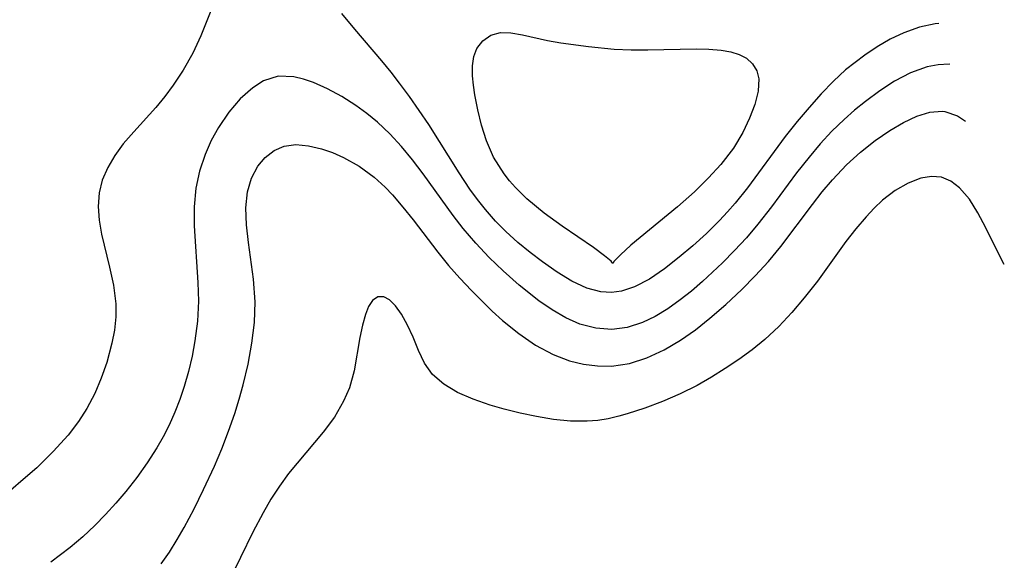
# Model space of a CAD drawing. Header units: metres. Extents: x 1073367 to 1082519, y 1569854 to 1574957.
# Tile 831 of 1056: x 1082026 to 1082113, y 1571701 to 1571749. Entities that reach past the tile are written whole.
import ezdxf

# ---------------------------------------------------------------- set-up
doc = ezdxf.new("R2010")
doc.units = ezdxf.units.M
doc.layers.add('CGG_CurvaNivelLidar_v1', color=253, linetype='Continuous', lineweight=30)

msp = doc.modelspace()

# ---------------------------------------------------------------- linework, layer by layer
at = {"layer": 'CGG_CurvaNivelLidar_v1'}
for p, q in [((1082043.1385, 1571750.284, 75), (1082041.9105, 1571747.1682, 75)), ((1082055.5791, 1571747.7676, 75), (1082054.4305, 1571749.1715, 75)), ((1082107.1514, 1571748.2442, 75), (1082105.7352, 1571747.9309, 75)), ((1082107.4556, 1571748.267, 75), (1082107.1514, 1571748.2442, 75)), ((1082041.9105, 1571747.1682, 75), (1082041.1858, 1571745.6396, 75)), ((1082057.9954, 1571744.9484, 75), (1082055.5791, 1571747.7676, 75)), ((1082066.9647, 1571746.7416, 74.5), (1082067.675, 1571747.2283, 74.5)), ((1082067.675, 1571747.2283, 74.5), (1082068.5147, 1571747.4696, 74.5)), ((1082068.5147, 1571747.4696, 74.5), (1082069.4551, 1571747.4489, 74.5)), ((1082069.4551, 1571747.4489, 74.5), (1082070.4865, 1571747.2535, 74.5)), ((1082070.4865, 1571747.2535, 74.5), (1082072.7108, 1571746.7654, 74.5)), ((1082104.3473, 1571747.439, 75), (1082103.1552, 1571746.872, 75)), ((1082105.7352, 1571747.9309, 75), (1082104.3473, 1571747.439, 75)), ((1082066.4343, 1571746.04, 74.5), (1082066.9647, 1571746.7416, 74.5)), ((1082072.7108, 1571746.7654, 74.5), (1082073.8728, 1571746.5633, 74.5)), ((1082073.8728, 1571746.5633, 74.5), (1082076.3291, 1571746.2176, 74.5)), ((1082103.1552, 1571746.872, 75), (1082101.9989, 1571746.2044, 75)), ((1082041.1858, 1571745.6396, 75), (1082040.3304, 1571744.1147, 75)), ((1082066.1691, 1571745.3266, 74.5), (1082066.4343, 1571746.04, 74.5)), ((1082076.3291, 1571746.2176, 74.5), (1082078.6246, 1571745.9899, 74.5)), ((1082078.6246, 1571745.9899, 74.5), (1082080.1449, 1571745.9326, 74.5)), ((1082080.1449, 1571745.9326, 74.5), (1082081.6151, 1571745.9362, 74.5)), ((1082081.6151, 1571745.9362, 74.5), (1082085.8938, 1571746.0245, 74.5)), ((1082085.8938, 1571746.0245, 74.5), (1082087.0388, 1571745.9942, 74.5)), ((1082087.0388, 1571745.9942, 74.5), (1082088.1134, 1571745.9026, 74.5)), ((1082088.1134, 1571745.9026, 74.5), (1082088.973, 1571745.7541, 74.5)), ((1082088.973, 1571745.7541, 74.5), (1082089.7401, 1571745.5212, 74.5)), ((1082089.7401, 1571745.5212, 74.5), (1082090.3895, 1571745.1806, 74.5)), ((1082100.8802, 1571745.4573, 75), (1082100.0181, 1571744.8159, 75)), ((1082101.9989, 1571746.2044, 75), (1082100.8802, 1571745.4573, 75)), ((1082058.8184, 1571743.9458, 75), (1082057.9954, 1571744.9484, 75)), ((1082066.0342, 1571743.6211, 74.5), (1082066.0418, 1571744.5118, 74.5)), ((1082066.0418, 1571744.5118, 74.5), (1082066.1691, 1571745.3266, 74.5)), ((1082090.3895, 1571745.1806, 74.5), (1082090.9241, 1571744.68, 74.5)), ((1082090.9241, 1571744.68, 74.5), (1082091.2887, 1571744.0595, 74.5)), ((1082100.0181, 1571744.8159, 75), (1082099.1857, 1571744.139, 75)), ((1082107.4068, 1571744.6051, 75.5), (1082106.427, 1571744.4162, 75.5)), ((1082108.3809, 1571744.6466, 75.5), (1082107.4068, 1571744.6051, 75.5)), ((1082108.4519, 1571744.6378, 75.5), (1082108.3809, 1571744.6466, 75.5)), ((1082040.3304, 1571744.1147, 75), (1082039.4519, 1571742.7821, 75)), ((1082059.5587, 1571742.9826, 75), (1082058.8184, 1571743.9458, 75)), ((1082066.1125, 1571742.7937, 74.5), (1082066.0342, 1571743.6211, 74.5)), ((1082091.2887, 1571744.0595, 74.5), (1082091.4734, 1571743.3486, 74.5)), ((1082099.1857, 1571744.139, 75), (1082098.0989, 1571743.1443, 75)), ((1082104.9617, 1571743.8915, 75.5), (1082103.5118, 1571743.1368, 75.5)), ((1082106.427, 1571744.4162, 75.5), (1082104.9617, 1571743.8915, 75.5)), ((1082039.4519, 1571742.7821, 75), (1082038.7036, 1571741.7703, 75)), ((1082047.48, 1571743.171, 75.5), (1082046.5075, 1571742.5577, 75.5)), ((1082048.7853, 1571743.5787, 75.5), (1082047.48, 1571743.171, 75.5)), ((1082050.1746, 1571743.5352, 75.5), (1082048.7853, 1571743.5787, 75.5)), ((1082051.0311, 1571743.3347, 75.5), (1082050.1746, 1571743.5352, 75.5)), ((1082051.9072, 1571743.0336, 75.5), (1082051.0311, 1571743.3347, 75.5)), ((1082053.1584, 1571742.4767, 75.5), (1082051.9072, 1571743.0336, 75.5)), ((1082060.4427, 1571741.7771, 75), (1082059.5587, 1571742.9826, 75)), ((1082066.2474, 1571741.9298, 74.5), (1082066.1125, 1571742.7937, 74.5)), ((1082091.4734, 1571743.3486, 74.5), (1082091.4295, 1571742.264, 74.5)), ((1082098.0989, 1571743.1443, 75), (1082097.0042, 1571742.0183, 75)), ((1082103.5118, 1571743.1368, 75.5), (1082102.215, 1571742.2999, 75.5)), ((1082046.5075, 1571742.5577, 75.5), (1082045.4111, 1571741.5771, 75.5)), ((1082054.4213, 1571741.7889, 75.5), (1082053.1584, 1571742.4767, 75.5)), ((1082066.5121, 1571740.6006, 74.5), (1082066.2474, 1571741.9298, 74.5)), ((1082091.4295, 1571742.264, 74.5), (1082091.125, 1571741.0819, 74.5)), ((1082097.0042, 1571742.0183, 75), (1082095.9312, 1571740.821, 75)), ((1082102.215, 1571742.2999, 75.5), (1082100.9378, 1571741.3528, 75.5)), ((1082038.7036, 1571741.7703, 75), (1082037.9105, 1571740.7996, 75)), ((1082045.4111, 1571741.5771, 75.5), (1082044.393, 1571740.3907, 75.5)), ((1082055.6775, 1571740.9894, 75.5), (1082054.4213, 1571741.7889, 75.5)), ((1082056.6579, 1571740.2808, 75.5), (1082055.6775, 1571740.9894, 75.5)), ((1082062.1561, 1571739.2893, 75), (1082060.4427, 1571741.7771, 75)), ((1082091.125, 1571741.0819, 74.5), (1082090.656, 1571739.8452, 74.5)), ((1082100.9378, 1571741.3528, 75.5), (1082099.9843, 1571740.5751, 75.5)), ((1082037.9105, 1571740.7996, 75), (1082035.9427, 1571738.6514, 75)), ((1082044.393, 1571740.3907, 75.5), (1082043.4749, 1571739.0438, 75.5)), ((1082057.6093, 1571739.5034, 75.5), (1082056.6579, 1571740.2808, 75.5)), ((1082066.8488, 1571739.2341, 74.5), (1082066.5121, 1571740.6006, 74.5)), ((1082095.9312, 1571740.821, 75), (1082094.8814, 1571739.5666, 75)), ((1082099.9843, 1571740.5751, 75.5), (1082099.0518, 1571739.7478, 75.5)), ((1082105.5025, 1571740.0434, 76), (1082106.6554, 1571740.3963, 76)), ((1082106.6554, 1571740.3963, 76), (1082107.7671, 1571740.4737, 76)), ((1082107.7671, 1571740.4737, 76), (1082108.0012, 1571740.4464, 76)), ((1082108.0012, 1571740.4464, 76), (1082109.1156, 1571740.0726, 76)), ((1082058.7005, 1571738.4728, 75.5), (1082057.6093, 1571739.5034, 75.5)), ((1082064.8608, 1571735.0016, 75), (1082062.1561, 1571739.2893, 75)), ((1082090.656, 1571739.8452, 74.5), (1082090.0519, 1571738.5715, 74.5)), ((1082094.8814, 1571739.5666, 75), (1082093.8231, 1571738.2198, 75)), ((1082099.0518, 1571739.7478, 75.5), (1082097.9728, 1571738.691, 75.5)), ((1082103.1139, 1571738.7634, 76), (1082104.319, 1571739.4814, 76)), ((1082104.319, 1571739.4814, 76), (1082105.5025, 1571740.0434, 76)), ((1082109.1156, 1571740.0726, 76), (1082109.8379, 1571739.5888, 76)), ((1082035.9427, 1571738.6514, 75), (1082035.015, 1571737.5781, 75)), ((1082043.4749, 1571739.0438, 75.5), (1082042.8276, 1571737.8665, 75.5)), ((1082059.7349, 1571737.3533, 75.5), (1082058.7005, 1571738.4728, 75.5)), ((1082067.2696, 1571737.8604, 74.5), (1082066.8488, 1571739.2341, 74.5)), ((1082090.0519, 1571738.5715, 74.5), (1082089.2216, 1571737.2055, 74.5)), ((1082097.9728, 1571738.691, 75.5), (1082096.9351, 1571737.5716, 75.5)), ((1082101.8063, 1571737.8607, 76), (1082103.1139, 1571738.7634, 76)), ((1082035.015, 1571737.5781, 75), (1082034.262, 1571736.5492, 75)), ((1082042.8276, 1571737.8665, 75.5), (1082042.2732, 1571736.6228, 75.5)), ((1082049.307, 1571737.3634, 76), (1082050.3458, 1571737.5063, 76)), ((1082050.3458, 1571737.5063, 76), (1082051.4641, 1571737.4162, 76)), ((1082067.9123, 1571736.4087, 74.5), (1082067.2696, 1571737.8604, 74.5)), ((1082093.8231, 1571738.2198, 75), (1082090.466, 1571733.6745, 75)), ((1082096.9351, 1571737.5716, 75.5), (1082095.9388, 1571736.3996, 75.5)), ((1082100.5102, 1571736.8394, 76), (1082101.8063, 1571737.8607, 76)), ((1082042.2732, 1571736.6228, 75.5), (1082041.7769, 1571735.1568, 75.5)), ((1082047.6318, 1571736.3706, 76), (1082048.4146, 1571736.9751, 76)), ((1082048.4146, 1571736.9751, 76), (1082049.307, 1571737.3634, 76)), ((1082051.4641, 1571737.4162, 76), (1082052.6352, 1571737.139, 76)), ((1082052.6352, 1571737.139, 76), (1082053.6033, 1571736.8013, 76)), ((1082053.6033, 1571736.8013, 76), (1082054.5758, 1571736.3709, 76)), ((1082060.7154, 1571736.1622, 75.5), (1082059.7349, 1571737.3533, 75.5)), ((1082089.2216, 1571737.2055, 74.5), (1082088.0876, 1571735.7356, 74.5)), ((1082099.2536, 1571735.7024, 76), (1082100.5102, 1571736.8394, 76)), ((1082034.262, 1571736.5492, 75), (1082033.6315, 1571735.4766, 75)), ((1082046.9726, 1571735.5881, 76), (1082047.6318, 1571736.3706, 76)), ((1082054.5758, 1571736.3709, 76), (1082055.9652, 1571735.5884, 76)), ((1082061.6547, 1571734.9069, 75.5), (1082060.7154, 1571736.1622, 75.5)), ((1082068.8473, 1571734.9112, 74.5), (1082067.9123, 1571736.4087, 74.5)), ((1082095.9388, 1571736.3996, 75.5), (1082094.8345, 1571734.9907, 75.5)), ((1082033.6315, 1571735.4766, 75), (1082033.1516, 1571734.3651, 75)), ((1082041.7769, 1571735.1568, 75.5), (1082041.4468, 1571733.6339, 75.5)), ((1082046.401, 1571734.532, 76), (1082046.9726, 1571735.5881, 76)), ((1082055.9652, 1571735.5884, 76), (1082057.2949, 1571734.6203, 76)), ((1082064.3057, 1571731.2252, 75.5), (1082061.6547, 1571734.9069, 75.5)), ((1082065.8119, 1571733.5628, 75), (1082064.8608, 1571735.0016, 75)), ((1082069.3287, 1571734.291, 74.5), (1082068.8473, 1571734.9112, 74.5)), ((1082088.0876, 1571735.7356, 74.5), (1082086.9977, 1571734.5482, 74.5)), ((1082094.8345, 1571734.9907, 75.5), (1082092.5896, 1571731.9731, 75.5)), ((1082098.0136, 1571734.3951, 76), (1082099.2536, 1571735.7024, 76)), ((1082033.1516, 1571734.3651, 75), (1082032.8572, 1571733.2179, 75)), ((1082046.0355, 1571733.3279, 76), (1082046.401, 1571734.532, 76)), ((1082057.2949, 1571734.6203, 76), (1082058.2861, 1571733.7177, 76)), ((1082069.8456, 1571733.7019, 74.5), (1082069.3287, 1571734.291, 74.5)), ((1082086.9977, 1571734.5482, 74.5), (1082085.7587, 1571733.326, 74.5)), ((1082097.1079, 1571733.3142, 76), (1082098.0136, 1571734.3951, 76)), ((1082104.7364, 1571734.0819, 76.5), (1082103.5879, 1571733.4281, 76.5)), ((1082105.8772, 1571734.5163, 76.5), (1082104.7364, 1571734.0819, 76.5)), ((1082106.8134, 1571734.6836, 76.5), (1082105.8772, 1571734.5163, 76.5)), ((1082107.7017, 1571734.6158, 76.5), (1082106.8134, 1571734.6836, 76.5)), ((1082108.5373, 1571734.2683, 76.5), (1082107.7017, 1571734.6158, 76.5)), ((1082109.3063, 1571733.6747, 76.5), (1082108.5373, 1571734.2683, 76.5)), ((1082032.8572, 1571733.2179, 75), (1082032.7738, 1571732.0238, 75)), ((1082041.4468, 1571733.6339, 75.5), (1082041.3005, 1571731.9724, 75.5)), ((1082045.8899, 1571731.8998, 76), (1082046.0355, 1571733.3279, 76)), ((1082058.2861, 1571733.7177, 76), (1082058.9184, 1571733.0547, 76)), ((1082066.4833, 1571732.6298, 75), (1082065.8119, 1571733.5628, 75)), ((1082070.8724, 1571732.6943, 74.5), (1082069.8456, 1571733.7019, 74.5)), ((1082085.7587, 1571733.326, 74.5), (1082084.2441, 1571731.9785, 74.5)), ((1082090.466, 1571733.6745, 75), (1082089.3757, 1571732.3139, 75)), ((1082096.2343, 1571732.1898, 76), (1082097.1079, 1571733.3142, 76)), ((1082103.5879, 1571733.4281, 76.5), (1082102.4706, 1571732.5754, 76.5)), ((1082110.1759, 1571732.6541, 76.5), (1082109.3063, 1571733.6747, 76.5)), ((1082058.9184, 1571733.0547, 76), (1082059.8571, 1571731.9628, 76)), ((1082067.1897, 1571731.7311, 75), (1082066.4833, 1571732.6298, 75)), ((1082072.4154, 1571731.4213, 74.5), (1082070.8724, 1571732.6943, 74.5)), ((1082089.3757, 1571732.3139, 75), (1082088.6919, 1571731.5302, 75)), ((1082102.4706, 1571732.5754, 76.5), (1082101.7295, 1571731.8745, 76.5)), ((1082110.9277, 1571731.4629, 76.5), (1082110.1759, 1571732.6541, 76.5)), ((1082032.7738, 1571732.0238, 75), (1082032.866, 1571730.8021, 75)), ((1082041.3005, 1571731.9724, 75.5), (1082041.3059, 1571730.3053, 75.5)), ((1082045.9453, 1571730.3758, 76), (1082045.8899, 1571731.8998, 76)), ((1082059.8571, 1571731.9628, 76), (1082060.7639, 1571730.8134, 76)), ((1082068.0736, 1571730.7236, 75), (1082067.1897, 1571731.7311, 75)), ((1082073.996, 1571730.2745, 74.5), (1082072.4154, 1571731.4213, 74.5)), ((1082084.2441, 1571731.9785, 74.5), (1082080.1027, 1571728.565, 74.5)), ((1082088.6919, 1571731.5302, 75), (1082087.9862, 1571730.7743, 75)), ((1082092.5896, 1571731.9731, 75.5), (1082091.3852, 1571730.4286, 75.5)), ((1082093.423, 1571728.4465, 76), (1082096.2343, 1571732.1898, 76)), ((1082101.7295, 1571731.8745, 76.5), (1082101.0082, 1571731.1042, 76.5)), ((1082111.6281, 1571730.13, 76.5), (1082110.9277, 1571731.4629, 76.5)), ((1082032.866, 1571730.8021, 75), (1082033.0816, 1571729.5592, 75)), ((1082060.7639, 1571730.8134, 76), (1082062.9469, 1571727.9459, 76)), ((1082065.2153, 1571730.061, 75.5), (1082064.3057, 1571731.2252, 75.5)), ((1082069.0065, 1571729.776, 75), (1082068.0736, 1571730.7236, 75)), ((1082087.9862, 1571730.7743, 75), (1082086.8125, 1571729.6162, 75)), ((1082101.0082, 1571731.1042, 76.5), (1082100.0876, 1571730.0322, 76.5)), ((1082041.3059, 1571730.3053, 75.5), (1082041.6458, 1571725.2507, 75.5)), ((1082046.1278, 1571728.8068, 76), (1082045.9453, 1571730.3758, 76)), ((1082066.3441, 1571728.7416, 75.5), (1082065.2153, 1571730.061, 75.5)), ((1082070.063, 1571728.8176, 75), (1082069.0065, 1571729.776, 75)), ((1082076.7845, 1571728.3631, 74.5), (1082073.996, 1571730.2745, 74.5)), ((1082086.8125, 1571729.6162, 75), (1082085.6094, 1571728.5251, 75)), ((1082091.3852, 1571730.4286, 75.5), (1082090.3751, 1571729.239, 75.5)), ((1082100.0876, 1571730.0322, 76.5), (1082099.1904, 1571728.8905, 76.5)), ((1082112.8735, 1571727.588, 76.5), (1082111.6281, 1571730.13, 76.5)), ((1082033.0816, 1571729.5592, 75), (1082033.7981, 1571726.6325, 75)), ((1082046.5835, 1571725.5429, 76), (1082046.1278, 1571728.8068, 76)), ((1082067.5272, 1571727.4849, 75.5), (1082066.3441, 1571728.7416, 75.5)), ((1082071.15, 1571727.9228, 75), (1082070.063, 1571728.8176, 75)), ((1082090.3751, 1571729.239, 75.5), (1082089.3257, 1571728.095, 75.5)), ((1082099.1904, 1571728.8905, 76.5), (1082096.6755, 1571725.3785, 76.5)), ((1082062.9469, 1571727.9459, 76), (1082063.9093, 1571726.7838, 76)), ((1082072.2497, 1571727.0854, 75), (1082071.15, 1571727.9228, 75)), ((1082077.7619, 1571727.6438, 74.5), (1082076.7845, 1571728.3631, 74.5)), ((1082080.1027, 1571728.565, 74.5), (1082079.1721, 1571727.7309, 74.5)), ((1082085.6094, 1571728.5251, 75), (1082084.3966, 1571727.4985, 75)), ((1082089.3257, 1571728.095, 75.5), (1082088.2433, 1571726.9984, 75.5)), ((1082092.321, 1571727.1327, 76), (1082093.423, 1571728.4465, 76)), ((1082068.7554, 1571726.2953, 75.5), (1082067.5272, 1571727.4849, 75.5)), ((1082073.5622, 1571726.1648, 75), (1082072.2497, 1571727.0854, 75)), ((1082078.3633, 1571727.1455, 74.5), (1082077.7619, 1571727.6438, 74.5)), ((1082078.5, 1571726.9344, 74.5), (1082078.3633, 1571727.1455, 74.5)), ((1082078.6105, 1571727.161, 74.5), (1082078.5, 1571726.9344, 74.5)), ((1082079.1721, 1571727.7309, 74.5), (1082078.6105, 1571727.161, 74.5)), ((1082084.3966, 1571727.4985, 75), (1082083.0827, 1571726.4662, 75)), ((1082088.2433, 1571726.9984, 75.5), (1082086.4634, 1571725.3485, 75.5)), ((1082091.162, 1571725.8668, 76), (1082092.321, 1571727.1327, 76)), ((1082113.2814, 1571726.8486, 76.5), (1082112.8735, 1571727.588, 76.5)), ((1082033.7981, 1571726.6325, 75), (1082034.1553, 1571725.0131, 75)), ((1082063.9093, 1571726.7838, 76), (1082064.9103, 1571725.6531, 76)), ((1082070.1902, 1571725.0323, 75.5), (1082068.7554, 1571726.2953, 75.5)), ((1082074.8748, 1571725.372, 75), (1082073.5622, 1571726.1648, 75)), ((1082083.0827, 1571726.4662, 75), (1082081.7669, 1571725.5685, 75)), ((1082041.6458, 1571725.2507, 75.5), (1082041.6864, 1571723.5906, 75.5)), ((1082046.7215, 1571723.5325, 76), (1082046.5835, 1571725.5429, 76)), ((1082064.9103, 1571725.6531, 76), (1082065.9399, 1571724.5538, 76)), ((1082076.1943, 1571724.7678, 75), (1082074.8748, 1571725.372, 75)), ((1082081.7669, 1571725.5685, 75), (1082080.4364, 1571724.8724, 75)), ((1082086.4634, 1571725.3485, 75.5), (1082085.4839, 1571724.5047, 75.5)), ((1082089.9578, 1571724.6469, 76), (1082091.162, 1571725.8668, 76)), ((1082096.6755, 1571725.3785, 76.5), (1082095.5047, 1571723.8831, 76.5)), ((1082034.1553, 1571725.0131, 75), (1082034.3557, 1571723.374, 75)), ((1082065.9399, 1571724.5538, 76), (1082067.7896, 1571722.713, 76)), ((1082071.9335, 1571723.6442, 75.5), (1082070.1902, 1571725.0323, 75.5)), ((1082077.4485, 1571724.438, 75), (1082076.1943, 1571724.7678, 75)), ((1082078.3881, 1571724.3837, 75), (1082077.4485, 1571724.438, 75)), ((1082079.2835, 1571724.4991, 75), (1082078.3881, 1571724.3837, 75)), ((1082080.4364, 1571724.8724, 75), (1082079.2835, 1571724.4991, 75)), ((1082085.4839, 1571724.5047, 75.5), (1082084.493, 1571723.7116, 75.5)), ((1082088.5388, 1571723.312, 76), (1082089.9578, 1571724.6469, 76)), ((1082041.6864, 1571723.5906, 75.5), (1082041.5939, 1571721.8361, 75.5)), ((1082046.6597, 1571721.7067, 76), (1082046.7215, 1571723.5325, 76)), ((1082057.1635, 1571723.6629, 76.5), (1082056.8102, 1571723.1314, 76.5)), ((1082057.63, 1571723.9747, 76.5), (1082057.1635, 1571723.6629, 76.5)), ((1082058.1462, 1571723.9962, 76.5), (1082057.63, 1571723.9747, 76.5)), ((1082058.6745, 1571723.7122, 76.5), (1082058.1462, 1571723.9962, 76.5)), ((1082059.1993, 1571723.181, 76.5), (1082058.6745, 1571723.7122, 76.5)), ((1082073.1229, 1571722.8205, 75.5), (1082071.9335, 1571723.6442, 75.5)), ((1082084.493, 1571723.7116, 75.5), (1082083.3974, 1571722.9285, 75.5)), ((1082095.5047, 1571723.8831, 76.5), (1082094.4059, 1571722.5901, 76.5)), ((1082034.3557, 1571723.374, 75), (1082034.3497, 1571722.2103, 75)), ((1082056.8102, 1571723.1314, 76.5), (1082056.5241, 1571722.4126, 76.5)), ((1082059.7328, 1571722.4409, 76.5), (1082059.1993, 1571723.181, 76.5)), ((1082067.7896, 1571722.713, 76), (1082068.7148, 1571721.8797, 76)), ((1082074.3348, 1571722.1163, 75.5), (1082073.1229, 1571722.8205, 75.5)), ((1082083.3974, 1571722.9285, 75.5), (1082082.279, 1571722.249, 75.5)), ((1082087.1239, 1571722.0836, 76), (1082088.5388, 1571723.312, 76)), ((1082034.3497, 1571722.2103, 75), (1082034.2281, 1571721.0394, 75)), ((1082041.5939, 1571721.8361, 75.5), (1082041.3722, 1571720.0845, 75.5)), ((1082056.5241, 1571722.4126, 76.5), (1082056.2615, 1571721.4564, 76.5)), ((1082060.2709, 1571721.4676, 76.5), (1082059.7328, 1571722.4409, 76.5)), ((1082068.7148, 1571721.8797, 76), (1082070.1527, 1571720.7149, 76)), ((1082075.5738, 1571721.5684, 75.5), (1082074.3348, 1571722.1163, 75.5)), ((1082082.279, 1571722.249, 75.5), (1082081.1356, 1571721.7002, 75.5)), ((1082085.8353, 1571721.0626, 76), (1082087.1239, 1571722.0836, 76)), ((1082094.4059, 1571722.5901, 76.5), (1082093.2487, 1571721.3522, 76.5)), ((1082034.2281, 1571721.0394, 75), (1082034.0082, 1571719.8659, 75)), ((1082046.4439, 1571719.8658, 76), (1082046.6597, 1571721.7067, 76)), ((1082056.2615, 1571721.4564, 76.5), (1082056.042, 1571720.3764, 76.5)), ((1082060.7612, 1571720.3887, 76.5), (1082060.2709, 1571721.4676, 76.5)), ((1082076.991, 1571721.1883, 75.5), (1082075.5738, 1571721.5684, 75.5)), ((1082078.425, 1571721.0853, 75.5), (1082076.991, 1571721.1883, 75.5)), ((1082079.7909, 1571721.2691, 75.5), (1082078.425, 1571721.0853, 75.5)), ((1082081.1356, 1571721.7002, 75.5), (1082079.7909, 1571721.2691, 75.5)), ((1082084.5154, 1571720.1311, 76), (1082085.8353, 1571721.0626, 76)), ((1082093.2487, 1571721.3522, 76.5), (1082092.0192, 1571720.1953, 76.5)), ((1082041.3722, 1571720.0845, 75.5), (1082041.1199, 1571718.7143, 75.5)), ((1082056.042, 1571720.3764, 76.5), (1082055.5243, 1571717.4241, 76.5)), ((1082061.2448, 1571719.2245, 76.5), (1082060.7612, 1571720.3887, 76.5)), ((1082070.1527, 1571720.7149, 76), (1082071.6454, 1571719.6911, 76)), ((1082083.0638, 1571719.2668, 76), (1082084.5154, 1571720.1311, 76)), ((1082092.0192, 1571720.1953, 76.5), (1082090.8867, 1571719.2746, 76.5)), ((1082034.0082, 1571719.8659, 75), (1082033.5445, 1571718.1669, 75)), ((1082046.106, 1571718.0189, 76), (1082046.4439, 1571719.8658, 76)), ((1082061.7864, 1571718.0968, 76.5), (1082061.2448, 1571719.2245, 76.5)), ((1082071.6454, 1571719.6911, 76), (1082073.2012, 1571718.8599, 76)), ((1082081.5385, 1571718.5673, 76), (1082083.0638, 1571719.2668, 76)), ((1082090.8867, 1571719.2746, 76.5), (1082089.7045, 1571718.4177, 76.5)), ((1082041.1199, 1571718.7143, 75.5), (1082040.8032, 1571717.354, 75.5)), ((1082073.2012, 1571718.8599, 76), (1082074.6687, 1571718.3145, 76)), ((1082074.6687, 1571718.3145, 76), (1082075.9002, 1571718.01, 76)), ((1082079.9766, 1571718.0777, 76), (1082081.5385, 1571718.5673, 76)), ((1082089.7045, 1571718.4177, 76.5), (1082088.4887, 1571717.6074, 76.5)), ((1082033.5445, 1571718.1669, 75), (1082033.055, 1571716.7708, 75)), ((1082045.6689, 1571716.1736, 76), (1082046.106, 1571718.0189, 76)), ((1082055.5243, 1571717.4241, 76.5), (1082055.1025, 1571715.9108, 76.5)), ((1082062.4951, 1571717.0818, 76.5), (1082061.7864, 1571718.0968, 76.5)), ((1082075.9002, 1571718.01, 76), (1082077.1445, 1571717.8436, 76)), ((1082077.1445, 1571717.8436, 76), (1082078.392, 1571717.8355, 76)), ((1082078.392, 1571717.8355, 76), (1082079.9766, 1571718.0777, 76)), ((1082088.4887, 1571717.6074, 76.5), (1082087.2595, 1571716.8401, 76.5)), ((1082033.055, 1571716.7708, 75), (1082032.472, 1571715.3985, 75)), ((1082040.8032, 1571717.354, 75.5), (1082040.4223, 1571716.0083, 75.5)), ((1082063.4886, 1571716.2146, 76.5), (1082062.4951, 1571717.0818, 76.5)), ((1082087.2595, 1571716.8401, 76.5), (1082086.0051, 1571716.1234, 76.5)), ((1082040.4223, 1571716.0083, 75.5), (1082040.0381, 1571714.858, 75.5)), ((1082045.3143, 1571714.8961, 76), (1082045.6689, 1571716.1736, 76)), ((1082055.1025, 1571715.9108, 76.5), (1082054.5915, 1571714.7091, 76.5)), ((1082064.7092, 1571715.5011, 76.5), (1082063.4886, 1571716.2146, 76.5)), ((1082086.0051, 1571716.1234, 76.5), (1082084.4771, 1571715.3584, 76.5)), ((1082032.472, 1571715.3985, 75), (1082031.7845, 1571714.0668, 75)), ((1082040.0381, 1571714.858, 75.5), (1082039.6009, 1571713.7267, 75.5)), ((1082044.9193, 1571713.6262, 76), (1082045.3143, 1571714.8961, 76)), ((1082066.0944, 1571714.8984, 76.5), (1082064.7092, 1571715.5011, 76.5)), ((1082067.5934, 1571714.3716, 76.5), (1082066.0944, 1571714.8984, 76.5)), ((1082084.4771, 1571715.3584, 76.5), (1082082.9212, 1571714.6824, 76.5)), ((1082031.7845, 1571714.0668, 75), (1082031.0322, 1571712.9062, 75)), ((1082054.5915, 1571714.7091, 76.5), (1082053.7661, 1571713.3082, 76.5)), ((1082068.8466, 1571713.9928, 76.5), (1082067.5934, 1571714.3716, 76.5)), ((1082070.2656, 1571713.6382, 76.5), (1082068.8466, 1571713.9928, 76.5)), ((1082081.3536, 1571714.0895, 76.5), (1082079.7894, 1571713.5805, 76.5)), ((1082082.9212, 1571714.6824, 76.5), (1082081.3536, 1571714.0895, 76.5)), ((1082039.6009, 1571713.7267, 75.5), (1082039.0922, 1571712.5866, 75.5)), ((1082044.3658, 1571712.0433, 76), (1082044.9193, 1571713.6262, 76)), ((1082053.7661, 1571713.3082, 76.5), (1082052.7774, 1571711.9639, 76.5)), ((1082071.7149, 1571713.3431, 76.5), (1082070.2656, 1571713.6382, 76.5)), ((1082073.2204, 1571713.099, 76.5), (1082071.7149, 1571713.3431, 76.5)), ((1082074.7299, 1571712.9462, 76.5), (1082073.2204, 1571713.099, 76.5)), ((1082077.1603, 1571713.0053, 76.5), (1082076.2362, 1571712.9289, 76.5)), ((1082078.0772, 1571713.149, 76.5), (1082077.1603, 1571713.0053, 76.5)), ((1082079.0496, 1571713.372, 76.5), (1082078.0772, 1571713.149, 76.5)), ((1082079.7894, 1571713.5805, 76.5), (1082079.0496, 1571713.372, 76.5)), ((1082031.0322, 1571712.9062, 75), (1082030.1024, 1571711.7023, 75)), ((1082039.0922, 1571712.5866, 75.5), (1082038.5708, 1571711.5596, 75.5)), ((1082076.2362, 1571712.9289, 76.5), (1082074.7299, 1571712.9462, 76.5)), ((1082030.1024, 1571711.7023, 75), (1082028.7916, 1571710.2346, 75)), ((1082038.5708, 1571711.5596, 75.5), (1082038.0008, 1571710.5571, 75.5)), ((1082043.7584, 1571710.4794, 76), (1082044.3658, 1571712.0433, 76)), ((1082052.7774, 1571711.9639, 76.5), (1082049.6816, 1571708.281, 76.5)), ((1082038.0008, 1571710.5571, 75.5), (1082037.1481, 1571709.2287, 75.5)), ((1082043.1053, 1571708.9367, 76), (1082043.7584, 1571710.4794, 76)), ((1082028.7916, 1571710.2346, 75), (1082027.3267, 1571708.8021, 75)), ((1082027.3267, 1571708.8021, 75), (1082025.9165, 1571707.5664, 75)), ((1082037.1481, 1571709.2287, 75.5), (1082036.224, 1571707.9428, 75.5)), ((1082042.148, 1571706.8628, 76), (1082043.1053, 1571708.9367, 76)), ((1082036.224, 1571707.9428, 75.5), (1082035.242, 1571706.695, 75.5)), ((1082049.6816, 1571708.281, 76.5), (1082048.8823, 1571707.1693, 76.5)), ((1082025.9165, 1571707.5664, 75), (1082023.1463, 1571705.252, 75)), ((1082048.8823, 1571707.1693, 76.5), (1082048.1336, 1571705.9984, 76.5)), ((1082035.242, 1571706.695, 75.5), (1082034.358, 1571705.6517, 75.5)), ((1082041.2966, 1571705.1511, 76), (1082042.148, 1571706.8628, 76)), ((1082048.1336, 1571705.9984, 76.5), (1082047.4264, 1571704.7827, 76.5)), ((1082034.358, 1571705.6517, 75.5), (1082033.4385, 1571704.639, 75.5)), ((1082040.4131, 1571703.4871, 76), (1082041.2966, 1571705.1511, 76)), ((1082033.4385, 1571704.639, 75.5), (1082032.482, 1571703.6621, 75.5)), ((1082047.4264, 1571704.7827, 76.5), (1082046.5271, 1571703.0923, 76.5)), ((1082032.482, 1571703.6621, 75.5), (1082031.4119, 1571702.6608, 75.5)), ((1082039.8091, 1571702.4198, 76), (1082040.4131, 1571703.4871, 76)), ((1082031.4119, 1571702.6608, 75.5), (1082030.2961, 1571701.7135, 75.5)), ((1082046.5271, 1571703.0923, 76.5), (1082044.0471, 1571698.0052, 76.5)), ((1082030.2961, 1571701.7135, 75.5), (1082028.5802, 1571700.4141, 75.5)), ((1082039.1245, 1571701.3059, 76), (1082039.8091, 1571702.4198, 76)), ((1082038.3931, 1571700.2522, 76), (1082039.1245, 1571701.3059, 76))]:
    msp.add_line(p, q, dxfattribs=at)

doc.saveas('drawing.dxf')
